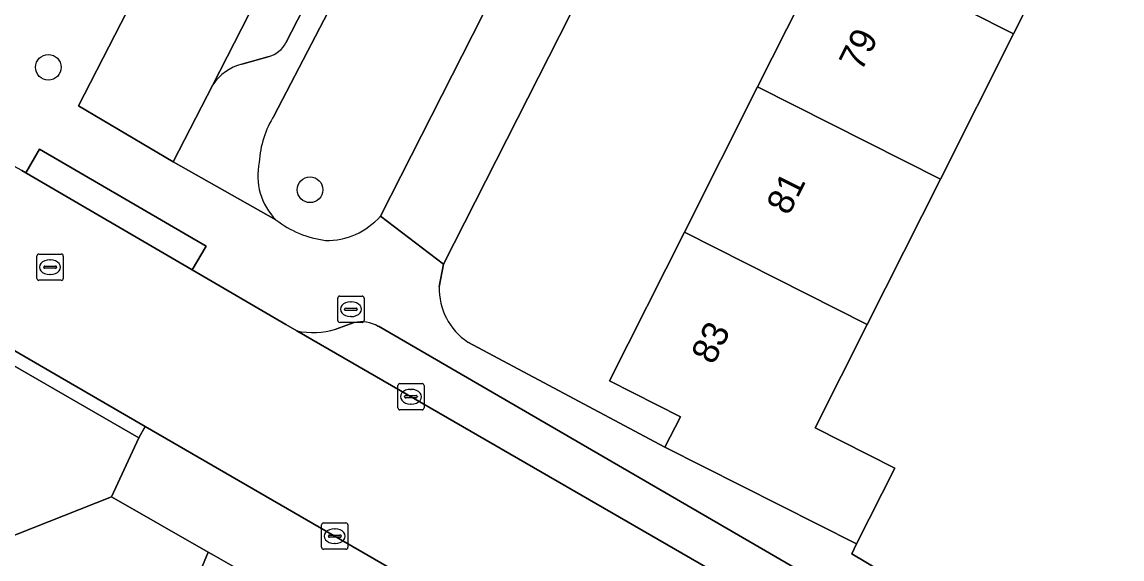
# Model space of a CAD drawing. Extents: x 160349 to 161355, y 381727 to 382854.
# Drawn here: x 160702.07 to 160743.99, y 382206.95 to 382227.39 of the extents above; entities that cross this region are included whole.
import ezdxf

# ---------------------------------------------------------------- set-up
doc = ezdxf.new("R2010")
doc.units = 0
for name, color, linetype in [('IMGEO_Boom', 7, 'Continuous'), ('IMGEO_Brandkraan', 7, 'Continuous'), ('IMGEO_Erf', 7, 'Continuous'), ('IMGEO_Groenvoorziening', 7, 'Continuous'), ('IMGEO_Kolk', 7, 'Continuous'), ('IMGEO_Muur', 7, 'Continuous'), ('IMGEO_Pand', 7, 'Continuous'), ('IMGEO_Pand_nummerreeks', 7, 'Continuous'), ('IMGEO_Parkeervlak_open', 7, 'Continuous'), ('IMGEO_Rijbaan_lokaal_open', 7, 'Continuous'), ('IMGEO_Rioolput', 7, 'Continuous'), ('IMGEO_Voetpad_open', 7, 'Continuous'), ('IMGEO_Woonerf_open', 7, 'Continuous')]:
    doc.layers.add(name, color=color, linetype=linetype)

msp = doc.modelspace()

# ---------------------------------------------------------------- linework, layer by layer
at = {"layer": 'IMGEO_Boom'}
for centre in [(160703.077, 382225.667), (160713.05, 382221.005)]:
    msp.add_circle(centre, 0.489, dxfattribs=at)
at = {"layer": 'IMGEO_Brandkraan'}
for p, q in [((160714.182, 382216.956), (160715.034, 382216.956)), ((160714.107, 382216.03), (160714.107, 382216.882)), ((160714.409, 382216.499), (160714.807, 382216.499)), ((160714.595, 382216.736), (160714.62, 382216.736)), ((160715.108, 382216.882), (160715.108, 382216.03)), ((160714.366, 382216.45), (160714.366, 382216.462)), ((160714.804, 382216.413), (160714.406, 382216.413)), ((160714.618, 382216.176), (160714.593, 382216.176)), ((160714.85, 382216.462), (160714.85, 382216.45)), ((160715.034, 382215.956), (160714.182, 382215.956))]:
    msp.add_line(p, q, dxfattribs=at)
for points in [[(160714.182, 382216.956), (160715.034, 382216.956)], [(160714.107, 382216.03), (160714.107, 382216.882)], [(160715.108, 382216.882), (160715.108, 382216.03)], [(160715.034, 382215.956), (160714.182, 382215.956)]]:
    msp.add_lwpolyline(points, dxfattribs=at)
for centre, radius, start, end in [((160714.184, 382216.88), 0.0765, 91.552, 178.448), ((160714.184, 382216.88), 0.0765, 91.552, 178.448), ((160715.032, 382216.88), 0.0765, 1.552, 88.448), ((160715.032, 382216.88), 0.0765, 1.552, 88.448), ((160714.406, 382216.459), 0.0403, 85.8775, 175.7526), ((160714.811, 382216.461), 0.0386, 1.7309, 96.639), ((160714.403, 382216.449), 0.0366, 178.938, 274.7102), ((160714.807, 382216.456), 0.043, 264.8664, 352.4533), ((160714.184, 382216.032), 0.0765, 181.552, 268.448), ((160714.184, 382216.032), 0.0765, 181.552, 268.448), ((160715.032, 382216.032), 0.0765, 271.552, 358.448), ((160715.032, 382216.032), 0.0765, 271.552, 358.448)]:
    msp.add_arc(centre, radius, start, end, dxfattribs=at)
for centre, major_axis, ratio, start_param, end_param in [((160714.594, 382216.456), (-0.387, 0.002), 0.722429, 4.712389, 7.853982), ((160714.619, 382216.456), (-0.39, 0.002), 0.717154, 1.570796, 4.712389)]:
    msp.add_ellipse(centre, major_axis=major_axis, ratio=ratio, start_param=start_param, end_param=end_param, dxfattribs=at)
at = {"layer": 'IMGEO_Erf'}
for points in [[(160735.684, 382235.984), (160738.542, 382241.649), (160731.807, 382245.071), (160718.139, 382218.175), (160717.975, 382217.311)], [(160745.511, 382238.133), (160742.653, 382232.468), (160739.863, 382226.938), (160737.074, 382221.408), (160734.284, 382215.878), (160732.298, 382211.942), (160735.336, 382210.409), (160733.877, 382207.518), (160733.703, 382207.143), (160741.994, 382202.203)], [(160719.061, 382215.207), (160726.577, 382211.201), (160727.163, 382212.362), (160724.456, 382213.728), (160727.314, 382219.394), (160730.104, 382224.924), (160732.894, 382230.454), (160735.684, 382235.984)], [(160753.672, 382181), (160729.043, 382195.747), (160715.083, 382203.827), (160709.392, 382207.077), (160709.17, 382207.204), (160704.182, 382195.187), (160704.52, 382195.053), (160704.095, 382194.002), (160703.753, 382194.152), (160700.055, 382185.243)]]:
    msp.add_lwpolyline(points, dxfattribs=at)
msp.add_arc((160720.408, 382217.235), 2.434, 178.2019, 236.4, dxfattribs=at)
at = {"layer": 'IMGEO_Groenvoorziening'}
msp.add_lwpolyline([(160715.732, 382220.001), (160723.145, 382234.575), (160718.48, 382236.882), (160711.687, 382223.83)], dxfattribs=at)
msp.add_lwpolyline([(160704.182, 382195.187), (160709.17, 382207.204), (160705.484, 382209.308), (160701.279, 382207.656), (160700.191, 382204.677), (160705.283, 382203.202), (160702.462, 382195.867)], close=True, dxfattribs=at)
for centre, radius, start, end in [((160714.724, 382221.874), 3.613, 147.2116, 177.1046), ((160713.433, 382221.533), 2.375, 167.2814, 224.9529), ((160714.165, 382223.019), 3.979, 232.6667, 262.3744), ((160713.69, 382221.787), 2.712, 268.8709, 318.8204)]:
    msp.add_arc(centre, radius, start, end, dxfattribs=at)
at = {"layer": 'IMGEO_Kolk'}
for p, q in [((160716.471, 382213.626), (160717.323, 382213.626)), ((160716.396, 382212.7), (160716.396, 382213.552)), ((160716.698, 382213.169), (160717.096, 382213.169)), ((160716.884, 382213.406), (160716.909, 382213.406)), ((160717.397, 382213.552), (160717.397, 382212.7)), ((160716.655, 382213.12), (160716.655, 382213.132)), ((160717.093, 382213.083), (160716.695, 382213.083)), ((160716.907, 382212.846), (160716.882, 382212.846)), ((160717.139, 382213.132), (160717.139, 382213.12)), ((160717.323, 382212.626), (160716.471, 382212.626)), ((160713.491, 382207.391), (160713.491, 382208.243)), ((160713.566, 382208.317), (160714.418, 382208.317)), ((160714.492, 382208.243), (160714.492, 382207.391)), ((160713.75, 382207.811), (160713.75, 382207.823)), ((160714.188, 382207.774), (160713.79, 382207.774)), ((160713.793, 382207.86), (160714.191, 382207.86)), ((160713.979, 382208.097), (160714.004, 382208.097)), ((160714.234, 382207.823), (160714.234, 382207.811)), ((160714.418, 382207.317), (160713.566, 382207.317)), ((160714.002, 382207.537), (160713.977, 382207.537))]:
    msp.add_line(p, q, dxfattribs=at)
for points in [[(160716.471, 382213.626), (160717.323, 382213.626)], [(160716.396, 382212.7), (160716.396, 382213.552)], [(160717.397, 382213.552), (160717.397, 382212.7)], [(160717.323, 382212.626), (160716.471, 382212.626)], [(160713.491, 382207.391), (160713.491, 382208.243)], [(160713.566, 382208.317), (160714.418, 382208.317)], [(160714.492, 382208.243), (160714.492, 382207.391)], [(160714.418, 382207.317), (160713.566, 382207.317)]]:
    msp.add_lwpolyline(points, dxfattribs=at)
for centre, radius, start, end in [((160716.473, 382213.55), 0.0765, 91.552, 178.448), ((160716.473, 382213.55), 0.0765, 91.552, 178.448), ((160717.321, 382213.55), 0.0765, 1.552, 88.448), ((160717.321, 382213.55), 0.0765, 1.552, 88.448), ((160716.695, 382213.129), 0.0403, 85.8775, 175.7526), ((160717.1, 382213.131), 0.0386, 1.7309, 96.639), ((160716.692, 382213.119), 0.0366, 178.938, 274.7102), ((160717.096, 382213.126), 0.043, 264.8664, 352.4533), ((160716.473, 382212.702), 0.0765, 181.552, 268.448), ((160716.473, 382212.702), 0.0765, 181.552, 268.448), ((160717.321, 382212.702), 0.0765, 271.552, 358.448), ((160717.321, 382212.702), 0.0765, 271.552, 358.448), ((160713.568, 382208.241), 0.0765, 91.552, 178.448), ((160713.568, 382208.241), 0.0765, 91.552, 178.448), ((160714.416, 382208.241), 0.0765, 1.552, 88.448), ((160714.416, 382208.241), 0.0765, 1.552, 88.448), ((160713.79, 382207.82), 0.0403, 85.8775, 175.7526), ((160713.787, 382207.81), 0.0366, 178.938, 274.7102), ((160714.191, 382207.817), 0.043, 264.8664, 352.4533), ((160714.195, 382207.822), 0.0386, 1.7309, 96.639), ((160713.568, 382207.393), 0.0765, 181.552, 268.448), ((160713.568, 382207.393), 0.0765, 181.552, 268.448), ((160714.416, 382207.393), 0.0765, 271.552, 358.448), ((160714.416, 382207.393), 0.0765, 271.552, 358.448)]:
    msp.add_arc(centre, radius, start, end, dxfattribs=at)
for centre, major_axis, ratio, start_param, end_param in [((160716.883, 382213.126), (-0.387, 0.002), 0.722429, 4.712389, 7.853982), ((160716.908, 382213.126), (-0.39, 0.002), 0.717154, 1.570796, 4.712389), ((160713.978, 382207.817), (-0.387, 0.002), 0.722429, 4.712389, 7.853982), ((160714.003, 382207.817), (-0.39, 0.002), 0.717154, 1.570796, 4.712389)]:
    msp.add_ellipse(centre, major_axis=major_axis, ratio=ratio, start_param=start_param, end_param=end_param, dxfattribs=at)
at = {"layer": 'IMGEO_Muur'}
msp.add_lwpolyline([(160733.703, 382207.143), (160741.994, 382202.203)], dxfattribs=at)
at = {"layer": 'IMGEO_Pand'}
for points in [[(160742.653, 382232.468), (160735.684, 382235.984), (160732.894, 382230.454), (160739.863, 382226.938)], [(160737.074, 382221.408), (160739.863, 382226.938), (160732.894, 382230.454), (160730.104, 382224.924)], [(160737.074, 382221.408), (160730.104, 382224.924), (160727.314, 382219.394), (160734.284, 382215.878)], [(160734.284, 382215.878), (160727.314, 382219.394), (160724.456, 382213.728), (160727.163, 382212.362), (160726.577, 382211.201), (160733.877, 382207.518), (160735.336, 382210.409), (160732.298, 382211.942)]]:
    msp.add_lwpolyline(points, close=True, dxfattribs=at)
at = {"layer": 'IMGEO_Parkeervlak_open'}
for points in [[(160770.321, 382344.149), (160770.391, 382344.334), (160744.752, 382294.201), (160743.527, 382291.806), (160722.147, 382250), (160709.35, 382224.998)], [(160712.131, 382226.605), (160724.188, 382250), (160728.771, 382258.894), (160763.426, 382326.742), (160770.626, 382340.985)], [(160710.446, 382225.793), (160711.489, 382226.083)], [(160714.732, 382215.951), (160714.03, 382215.692)], [(160739.314, 382202.096), (160715.653, 382215.806)], [(160712.543, 382215.636), (160737.466, 382201.257), (160740.223, 382199.624)]]:
    msp.add_lwpolyline(points, dxfattribs=at)
for centre, radius, start, end in [((160711.21, 382227.082), 1.038, 285.6145, 332.6136), ((160710.965, 382223.925), 1.939, 105.5231, 146.3885), ((160713.18, 382218.492), 2.926, 257.4262, 286.8872), ((160715.004, 382214.683), 1.296, 59.9793, 102.1266)]:
    msp.add_arc(centre, radius, start, end, dxfattribs=at)
at = {"layer": 'IMGEO_Rijbaan_lokaal_open'}
msp.add_lwpolyline([(160739.875, 382293.672), (160718.788, 382252.487), (160717.502, 382250), (160717.222, 382249.458), (160707.001, 382229.593), (160704.228, 382224.198), (160707.84, 382222.072), (160709.35, 382224.998), (160722.147, 382250), (160743.527, 382291.806)], close=True, dxfattribs=at)
for points in [[(160712.543, 382215.636), (160712.133, 382215.872), (160708.562, 382217.953), (160702.221, 382221.648), (160702.061, 382221.736), (160684.352, 382231.328), (160682.3, 382232.389)], [(160680.577, 382231.881), (160679.264, 382228.194), (160684.525, 382225.041), (160684.833, 382224.862), (160688.458, 382222.765), (160691.327, 382221.079), (160701.332, 382215.14), (160701.553, 382215.009), (160706.768, 382211.994), (160725.788, 382200.999), (160764.982, 382177.972)], [(160768.218, 382183.04), (160767.769, 382183.306), (160746.617, 382195.836), (160740.223, 382199.624), (160737.466, 382201.257), (160712.543, 382215.636)]]:
    msp.add_lwpolyline(points, dxfattribs=at)
at = {"layer": 'IMGEO_Rioolput'}
for p, q in [((160702.644, 382217.631), (160702.644, 382218.483)), ((160702.719, 382218.557), (160703.571, 382218.557)), ((160703.132, 382218.337), (160703.157, 382218.337)), ((160703.645, 382218.483), (160703.645, 382217.631)), ((160702.903, 382218.051), (160702.903, 382218.063)), ((160703.341, 382218.014), (160702.943, 382218.014)), ((160702.946, 382218.1), (160703.344, 382218.1)), ((160703.155, 382217.777), (160703.13, 382217.777)), ((160703.387, 382218.063), (160703.387, 382218.051)), ((160703.571, 382217.557), (160702.719, 382217.557))]:
    msp.add_line(p, q, dxfattribs=at)
for points in [[(160702.644, 382217.631), (160702.644, 382218.483)], [(160702.719, 382218.557), (160703.571, 382218.557)], [(160703.645, 382218.483), (160703.645, 382217.631)], [(160703.571, 382217.557), (160702.719, 382217.557)]]:
    msp.add_lwpolyline(points, dxfattribs=at)
for centre, radius, start, end in [((160702.721, 382218.481), 0.0765, 91.552, 178.448), ((160702.721, 382218.481), 0.0765, 91.552, 178.448), ((160703.569, 382218.481), 0.0765, 1.552, 88.448), ((160703.569, 382218.481), 0.0765, 1.552, 88.448), ((160702.943, 382218.06), 0.0403, 85.8775, 175.7526), ((160702.94, 382218.05), 0.0366, 178.938, 274.7102), ((160703.344, 382218.057), 0.043, 264.8664, 352.4533), ((160703.348, 382218.062), 0.0386, 1.7309, 96.639), ((160702.721, 382217.633), 0.0765, 181.552, 268.448), ((160702.721, 382217.633), 0.0765, 181.552, 268.448), ((160703.569, 382217.633), 0.0765, 271.552, 358.448), ((160703.569, 382217.633), 0.0765, 271.552, 358.448)]:
    msp.add_arc(centre, radius, start, end, dxfattribs=at)
for centre, major_axis, ratio, start_param, end_param in [((160703.131, 382218.057), (-0.387, 0.002), 0.722429, 4.712389, 7.853982), ((160703.156, 382218.057), (-0.39, 0.002), 0.717154, 1.570796, 4.712389)]:
    msp.add_ellipse(centre, major_axis=major_axis, ratio=ratio, start_param=start_param, end_param=end_param, dxfattribs=at)
at = {"layer": 'IMGEO_Voetpad_open'}
for points in [[(160741.3, 382270.262), (160736.425, 382260.679), (160736.339, 382260.512), (160735.635, 382259.125), (160730.993, 382250), (160730.397, 382248.828), (160729.174, 382246.425), (160723.791, 382235.844), (160723.145, 382234.575), (160715.732, 382220.001), (160718.139, 382218.175), (160731.807, 382245.071), (160733.108, 382247.631), (160734.312, 382250), (160737.898, 382256.951), (160738.964, 382258.729), (160781.126, 382341.611)], [(160770.626, 382340.985), (160763.426, 382326.742), (160728.771, 382258.894), (160724.188, 382250), (160712.131, 382226.605)], [(160711.687, 382223.83), (160718.48, 382236.882), (160719.15, 382238.159), (160724.629, 382248.896), (160725.775, 382251.147), (160731.022, 382261.484), (160735.635, 382259.125), (160736.339, 382260.512), (160731.686, 382262.814), (160731.809, 382263.052), (160736.629, 382272.655), (160741.3, 382270.262), (160742.138, 382271.911), (160741.834, 382271.895), (160737.593, 382274.088), (160737.459, 382274.316), (160742.094, 382283.27), (160742.576, 382283.446), (160746.64, 382281.398), (160746.779, 382281.034), (160747.831, 382282.848), (160747.891, 382283.002)], [(160711.752, 382219.855), (160707.84, 382222.072), (160704.228, 382224.198), (160707.001, 382229.593), (160702.34, 382231.516), (160699.942, 382232.777), (160699.802, 382232.502), (160683.087, 382240.991), (160683.264, 382241.34), (160678.357, 382243.832), (160675.465, 382238.124), (160674.799, 382236.81), (160678.036, 382235.688), (160678.979, 382235.356), (160682.3, 382232.389), (160684.352, 382231.328)], [(160711.489, 382226.083), (160710.446, 382225.793)], [(160709.35, 382224.998), (160707.84, 382222.072), (160711.752, 382219.855)], [(160702.061, 382221.736), (160702.221, 382221.648), (160702.745, 382222.547), (160709.086, 382218.852), (160708.562, 382217.953), (160712.133, 382215.872), (160712.543, 382215.636)], [(160717.975, 382217.311), (160718.139, 382218.175), (160715.732, 382220.001)], [(160714.03, 382215.692), (160714.732, 382215.951)], [(160715.653, 382215.806), (160739.314, 382202.096)], [(160770.967, 382181.708), (160772.407, 382184.113), (160767.853, 382186.821), (160750.405, 382197.192), (160746.406, 382199.569), (160745.108, 382200.341), (160741.994, 382202.203), (160733.703, 382207.143), (160733.877, 382207.518), (160726.577, 382211.201), (160719.061, 382215.207)], [(160725.788, 382200.999), (160706.768, 382211.994), (160706.522, 382211.56), (160705.484, 382209.308), (160709.17, 382207.204), (160709.392, 382207.077), (160715.083, 382203.827), (160729.043, 382195.747), (160753.672, 382181), (160764.411, 382174.753)]]:
    msp.add_lwpolyline(points, dxfattribs=at)
msp.add_lwpolyline([(160708.562, 382217.953), (160709.086, 382218.852), (160702.745, 382222.547), (160702.221, 382221.648)], close=True, dxfattribs=at)
for centre, radius, start, end in [((160711.21, 382227.082), 1.038, 285.6145, 332.6136), ((160710.965, 382223.925), 1.939, 105.5231, 146.3885), ((160714.724, 382221.874), 3.613, 147.2116, 177.1046), ((160713.433, 382221.533), 2.375, 167.2814, 224.9529), ((160714.165, 382223.019), 3.979, 232.6667, 262.3744), ((160713.69, 382221.787), 2.712, 268.8709, 318.8204), ((160720.408, 382217.235), 2.434, 178.2019, 236.4), ((160713.18, 382218.492), 2.926, 257.4262, 286.8872), ((160715.004, 382214.683), 1.296, 59.9793, 102.1266)]:
    msp.add_arc(centre, radius, start, end, dxfattribs=at)
at = {"layer": 'IMGEO_Woonerf_open'}
msp.add_lwpolyline([(160701.553, 382215.009), (160701.335, 382214.559), (160706.522, 382211.56), (160706.768, 382211.994)], close=True, dxfattribs=at)
msp.add_lwpolyline([(160701.279, 382207.656), (160705.484, 382209.308), (160706.522, 382211.56), (160701.335, 382214.559)], dxfattribs=at)

# ---------------------------------------------------------------- texts
at = {"layer": 'IMGEO_Pand_nummerreeks'}
for s, p in [('79', (160734.055, 382225.473)), ('81', (160731.289, 382219.99)), ('83', (160728.421, 382214.305))]:
    msp.add_text(s, height=1, rotation=63.2293, dxfattribs=at).set_placement(p)

doc.saveas('drawing.dxf')
